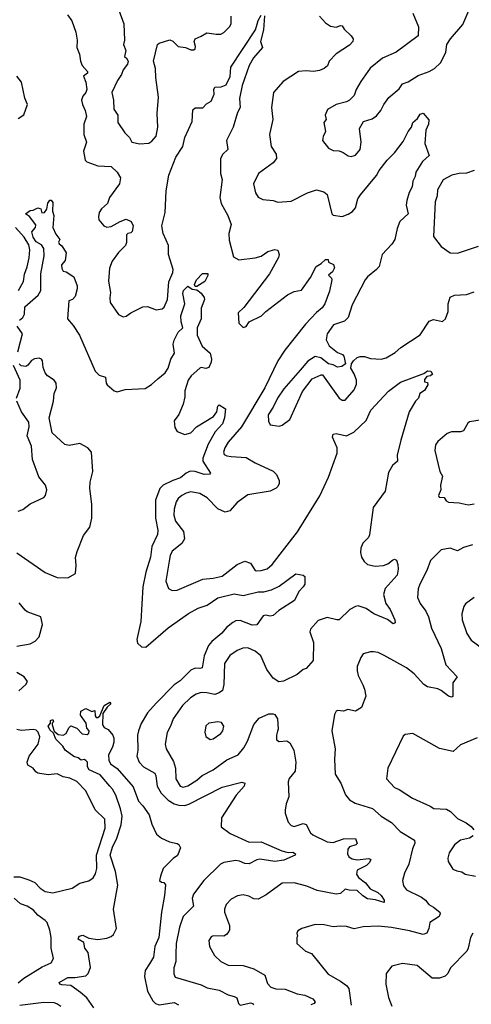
# Model space of a CAD drawing. Extents: x 2199565 to 2323334, y 894172 to 1018966.
# Tile 328 of 440: x 2294824 to 2297836, y 962790 to 969362. Entities that reach past the tile are written whole.
import ezdxf

# ---------------------------------------------------------------- set-up
doc = ezdxf.new("R2010")
doc.units = 0

msp = doc.modelspace()

# ---------------------------------------------------------------- linework, layer by layer
at = {"layer": '0CON10XD'}
for points in [[(2295144, 969395), (2295171.2, 969355), (2295199.1, 969279.1), (2295207.5, 969225), (2295204.2, 969175.8), (2295222.6, 969132.6), (2295230.6, 969085), (2295241.4, 969055), (2295276.9, 969015), (2295275.5, 969004.5), (2295249.2, 968985), (2295264.2, 968945), (2295271.2, 968895), (2295265, 968876), (2295245, 968851.2), (2295236.8, 968825), (2295243.1, 968795), (2295261.8, 968755), (2295268.7, 968715), (2295252, 968665), (2295252, 968595), (2295268.9, 968545), (2295250, 968485), (2295260, 968425), (2295272.2, 968412.2), (2295345, 968386.2), (2295435, 968381.1), (2295475, 968343.1), (2295496.2, 968305), (2295489.6, 968265), (2295422.9, 968175), (2295409.2, 968135), (2295370.2, 968099.8), (2295354.6, 968075), (2295348.8, 968045), (2295352.9, 968025), (2295385.7, 967985), (2295405, 967977.7), (2295435, 967980.9), (2295495, 968015.5), (2295535, 968030.6), (2295568.6, 968015), (2295581.9, 967985), (2295575, 967948.8), (2295565, 967939.2), (2295544.4, 967935.6), (2295537.1, 967925), (2295537.5, 967875), (2295529.1, 967855), (2295483.1, 967806.9), (2295440.7, 967749.3), (2295423.7, 967703.7), (2295416.3, 967616.3), (2295430.5, 967540.5), (2295424.3, 967505), (2295427.1, 967475), (2295483, 967393), (2295515, 967378), (2295535, 967382.5), (2295564.6, 967405.4), (2295645, 967445.6), (2295676.8, 967446.8), (2295735, 967425.8), (2295775, 967432), (2295787, 967443), (2295809.1, 967495), (2295818.2, 967611.8), (2295844.5, 967675), (2295846.9, 967695), (2295816, 967795), (2295817, 967855), (2295800.1, 967890.1), (2295780.2, 967935), (2295772.3, 967985), (2295793.5, 968075), (2295800.6, 968219.4), (2295817.9, 968325), (2295866.6, 968443.4), (2295911.5, 968515), (2295925.7, 968575), (2295975, 968681.2), (2295979.2, 968760.8), (2295995, 968773.8), (2296045, 968774), (2296069.4, 968800.6), (2296102.1, 968817.9), (2296121.9, 968865), (2296118.1, 968895), (2296125, 968912), (2296167.4, 968912.6), (2296202.3, 968927.7), (2296227.1, 968982.9), (2296232, 969045), (2296396.7, 969293.3), (2296407.8, 969332.2), (2296414, 969356), (2296435, 969391.2)], [(2295486.2, 969426.2), (2295518.9, 969335), (2295524.2, 969225.8), (2295516, 969195), (2295531.2, 969155), (2295522.5, 969115), (2295537.5, 969105), (2295546.7, 969085), (2295543.3, 969065), (2295515, 969026.2), (2295504, 968995), (2295477.5, 968955), (2295438.6, 968875), (2295450.6, 968825), (2295451.4, 968765), (2295478, 968725), (2295478.6, 968675), (2295525.7, 968605.7), (2295556.7, 968575), (2295572.5, 968545), (2295625, 968532), (2295685, 968538), (2295705, 968550), (2295734.3, 968585), (2295745.6, 968645), (2295742.2, 968735), (2295750, 968845), (2295731.5, 968975), (2295730.4, 969035), (2295717.1, 969085), (2295742.5, 969195), (2295755, 969206), (2295825, 969228), (2295845, 969218.8), (2295882.1, 969182.1), (2295930, 969175), (2295965, 969160), (2295985, 969160), (2295993.8, 969166.2), (2295997.1, 969182.9), (2295987.5, 969215), (2295993.8, 969235), (2296035, 969250.6), (2296072.5, 969275), (2296135, 969264.3), (2296165, 969266), (2296185, 969276), (2296225, 969315.6), (2296235.4, 969335.4), (2296233.6, 969385)], [(2297446.1, 969406.1), (2297484.4, 969315), (2297482, 969255), (2297336.1, 969143.9), (2297243.8, 969105), (2297161.7, 969038.3), (2297100, 968950), (2297068, 968895), (2297054.4, 968855.6), (2297025, 968823.8), (2297005, 968812.5), (2296935, 968796.2), (2296877.3, 968762.7), (2296861.2, 968725), (2296867.5, 968695), (2296853.3, 968675), (2296863.8, 968615), (2296848, 968582), (2296844, 968555), (2296885, 968504.2), (2296915, 968488.8), (2296955, 968485.8), (2296982.5, 968475), (2297015, 968452), (2297035, 968448.8), (2297065, 968456.7), (2297096, 968495), (2297100.8, 968545), (2297090, 968635), (2297118, 968682), (2297175, 968700), (2297205, 968720), (2297234, 968755), (2297253.4, 968796.6), (2297286.6, 968843.4), (2297355, 968900), (2297376.5, 968933.5), (2297415, 968945.8), (2297481.9, 968988.1), (2297556, 969015), (2297590, 969035), (2297634, 969075), (2297665.9, 969144.1), (2297672.5, 969195), (2297696.7, 969233.3), (2297780.6, 969329.4), (2297833.8, 969455)], [(2296457.9, 969387.9), (2296451.2, 969295), (2296430, 969215), (2296444.2, 969175), (2296382.6, 969107.4), (2296354, 969056), (2296307.9, 968922.1), (2296290, 968835), (2296293.8, 968775), (2296277.6, 968742.4), (2296248.8, 968645), (2296204.5, 968555), (2296212.9, 968495), (2296178.6, 968465), (2296162.5, 968435), (2296162.5, 968335), (2296175.6, 968295), (2296159.5, 968175), (2296168.5, 968135), (2296212.9, 968055), (2296234.4, 967995), (2296219.1, 967935), (2296220.9, 967889.1), (2296249.7, 967779.7), (2296285, 967758), (2296395, 967773.1), (2296435, 967784.3), (2296480, 967815), (2296525, 967828), (2296545, 967822.5), (2296553.8, 967795), (2296550.8, 967775), (2296490.8, 967665), (2296318.3, 967441.7), (2296281.4, 967405), (2296286.1, 967336.1), (2296315, 967306.7), (2296335, 967313.8), (2296355.7, 967344.3), (2296436.9, 967385), (2296465.6, 967414.4), (2296611.4, 967525), (2296655, 967547.8), (2296704.3, 967555.7), (2296765, 967640.6), (2296801.4, 967715), (2296834.7, 967735.3), (2296865, 967760), (2296881.7, 967761.7), (2296885, 967742.5), (2296917, 967727), (2296922.9, 967705), (2296910.5, 967679.5), (2296883.6, 967656.4), (2296905, 967637.5), (2296905.8, 967625), (2296891.2, 967548.8), (2296860, 967465), (2296842.3, 967437.7), (2296803.4, 967406.6), (2296730.6, 967329.4), (2296593.2, 967155), (2296546.1, 967085), (2296458.3, 966905), (2296304.2, 966645), (2296215, 966541.5), (2296191.8, 966505), (2296183.6, 966475), (2296189.1, 966459.1), (2296205, 966449.5), (2296234.4, 966445.6), (2296335, 966440.4), (2296395, 966404.6), (2296515, 966348.1), (2296537.5, 966325), (2296555.6, 966285.6), (2296555.6, 966265), (2296545.7, 966245), (2296535, 966234.2), (2296494.5, 966215.5), (2296345, 966189.5), (2296275, 966139.5), (2296225, 966084.4), (2296195, 966074.4), (2296145, 966096.4), (2296075, 966169.6), (2296025, 966199.2), (2295965, 966210.3), (2295935, 966202.3), (2295905.2, 966184.8), (2295881.8, 966165), (2295867.4, 966142.6), (2295853.5, 966095), (2295852, 966055), (2295863.9, 966015), (2295917.3, 965945), (2295924, 965896), (2295904.6, 965865), (2295841.5, 965815), (2295827.3, 965785), (2295821.5, 965748.5), (2295799.5, 965615), (2295816, 965565), (2295840.9, 965550.9), (2295875, 965554.5), (2296045, 965627.1), (2296115, 965633.3), (2296175, 965647.9), (2296275, 965725.4), (2296325, 965748.5), (2296364.2, 965735), (2296394.3, 965685), (2296401.8, 965681.8), (2296435, 965684.6), (2296475, 965697.1), (2296509.2, 965725), (2296676.5, 965943.5), (2296826.8, 966183.2), (2296883, 966307), (2296942.4, 966467.6), (2296942.3, 966505), (2296910.8, 966575), (2296914.3, 966595.7), (2296935, 966598.6), (2297005, 966584.4), (2297052.6, 966607.4), (2297134.6, 966685.4), (2297166.9, 966755), (2297285, 966881.4), (2297365, 966941.2), (2297520.7, 966999.3), (2297545, 967017.8), (2297566.4, 967016.4), (2297578, 966995), (2297565, 966983.8), (2297540, 966980), (2297525, 966960), (2297523.8, 966945), (2297545, 966940), (2297546.7, 966925), (2297525, 966886.7), (2297494.3, 966865.7), (2297484.3, 966835), (2297465, 966814.3), (2297423.1, 966745), (2297365.6, 966555), (2297343.1, 966455), (2297344.1, 966415.9), (2297310, 966385), (2297285, 966338.8), (2297261.5, 966215), (2297180.9, 966105), (2297157, 965923), (2297150, 965905), (2297113.4, 965866.6), (2297100.6, 965835), (2297098.1, 965805), (2297104.4, 965775), (2297122.9, 965745), (2297145, 965724.4), (2297194.6, 965714.6), (2297251.2, 965718.8), (2297280, 965730), (2297310, 965755), (2297325, 965760), (2297336.7, 965755), (2297346, 965725), (2297348.1, 965695), (2297341.1, 965655), (2297261.4, 965565), (2297251.9, 965525), (2297266, 965465), (2297295, 965423.8), (2297325.7, 965355), (2297328.8, 965335), (2297315, 965328.8), (2297278.2, 965358.2), (2297185.8, 965395)], [(2296823.8, 969385), (2296865, 969341.2), (2296898.3, 969318.3), (2296935, 969312.5), (2296965, 969322.5), (2296975, 969320), (2296987.9, 969297.9), (2297036.2, 969255), (2297048.8, 969235), (2297045.7, 969215), (2297025, 969191.5), (2296935, 969134.2), (2296889.2, 969085), (2296876.8, 969053.2), (2296855, 969036), (2296825, 969022.5), (2296784.4, 969015.6), (2296735, 969020.9), (2296683.8, 969015), (2296581.2, 968948.8), (2296517.1, 968875), (2296502.9, 968775), (2296512.9, 968695), (2296490, 968595), (2296501.1, 968515), (2296534.3, 968465), (2296537.1, 968435), (2296514.6, 968405.4), (2296416.2, 968335), (2296384.2, 968265), (2296396.7, 968205), (2296415, 968176.7), (2296445, 968161.2), (2296515, 968155.8), (2296545, 968143.8), (2296635, 968150.8), (2296743, 968207), (2296805, 968225.6), (2296853, 968213), (2296874.4, 968194.4), (2296906.1, 968066.1), (2296915, 968056.7), (2296975, 968048.6), (2297015, 968062.5), (2297045, 968082.2), (2297063.5, 968105), (2297080, 968165), (2297096.3, 968193.7), (2297205, 968321.9), (2297221.8, 968355), (2297275, 968424), (2297325, 968472), (2297382.4, 968547.6), (2297415, 968615.8), (2297437.1, 968645), (2297446, 968675), (2297477, 968703), (2297495, 968730), (2297515, 968737.5), (2297554.1, 968694.1), (2297551.5, 968665), (2297533.1, 968625), (2297527.1, 968535), (2297556, 968455), (2297510, 968415), (2297466.9, 968345), (2297461.9, 968315), (2297446.4, 968283.6), (2297442.2, 968245), (2297421.4, 968208.6), (2297407.1, 968155), (2297402.8, 968122.8), (2297414.4, 968065), (2297360.4, 968015), (2297341.9, 967968.1), (2297326.9, 967895), (2297306.5, 967863.5), (2297242.5, 967795), (2297221.9, 967715), (2297205, 967694.4), (2297143.6, 967646.4), (2297127.5, 967625), (2297041.4, 967458.6), (2297016.1, 967373.9), (2296990.8, 967349.2), (2296918, 967325), (2296874.4, 967265), (2296869.4, 967225), (2296887.5, 967185), (2296945, 967141.2), (2296977.7, 967127.7), (2296986.2, 967115), (2296997.5, 967065), (2296973, 967047), (2296945, 967042.5), (2296915, 967058), (2296884.3, 967064.3), (2296833.3, 967105), (2296795, 967113.1), (2296745, 967082), (2296695, 967022), (2296585, 966897.1), (2296542.9, 966835), (2296514.7, 966775.3), (2296481.9, 966725), (2296482.9, 966682.9), (2296495, 966657.5), (2296555, 966648), (2296575, 966656), (2296625, 966693.8), (2296710.8, 966879.2), (2296775.6, 966964.4), (2296835, 966992), (2296845, 966991.2), (2296955, 966836), (2296975, 966822.9), (2296995, 966821.4), (2297055, 966891.2), (2297071.7, 966928.3), (2297070.8, 966955), (2297055, 966997.5), (2297032.5, 967035), (2297036.7, 967065), (2297050, 967085), (2297075, 967106.2), (2297095, 967114), (2297125, 967112.5), (2297165, 967100.6), (2297235.8, 967095.8), (2297268, 967105), (2297329.5, 967140.5), (2297366.2, 967173.8), (2297495, 967258.8), (2297555, 967348.8), (2297585, 967360), (2297643.6, 967346.4), (2297664.2, 967365.8), (2297682, 967415), (2297682, 967465), (2297695, 967508.8), (2297725, 967524), (2297805, 967527.5), (2297855.4, 967544.6)], [(2294815, 968701.1), (2294852.4, 968727.6), (2294876.2, 968795), (2294857.6, 968837.6), (2294836, 968945), (2294805.5, 968985.5)], [(2297855.6, 968355), (2297805, 968336.5), (2297755.5, 968334.5), (2297706.4, 968323.6), (2297648.1, 968291.9), (2297610.6, 968225), (2297608.1, 968185), (2297595.6, 968145), (2297584.2, 967915), (2297635, 967847.5), (2297695, 967805.7), (2297745, 967803.1), (2297885, 967849.2)], [(2294823.7, 967356.3), (2294845, 967373.4), (2294856.5, 967395), (2294859.3, 967445), (2294947.7, 967522.3), (2294964.7, 967555), (2294965.3, 967665), (2294986.6, 967785), (2294985.3, 967835), (2294969.7, 967859.8), (2294935, 967879.2), (2294915, 967910), (2294905.6, 967945), (2294930.6, 967975), (2294932.7, 967992.7), (2294888.9, 968048.9), (2294863.8, 968066.2), (2294893, 968087), (2294915, 968090), (2294945, 968106.7), (2294965, 968100), (2294971.7, 968071.7), (2294990, 968075), (2295005, 968097.5), (2295012.2, 968137.8), (2295025, 968158), (2295035, 968158), (2295045, 968142.5), (2295043.6, 968083.6), (2295050.8, 968055), (2295044.3, 967974.3), (2295065, 967930), (2295092.5, 967895), (2295083.6, 967876.4), (2295086.4, 967866.4), (2295105, 967853.3), (2295133.3, 967805), (2295127.5, 967755), (2295103.3, 967725), (2295105, 967700), (2295113.8, 967683.8), (2295135, 967678), (2295185, 967646.2), (2295206.4, 967585), (2295206.8, 967565), (2295193.1, 967515), (2295176.3, 967493.7), (2295152.5, 967485), (2295143.3, 967365), (2295180.7, 967320.7), (2295222, 967255), (2295326.9, 967015), (2295355, 966988.1), (2295397.5, 966975), (2295400, 966935), (2295406.7, 966925), (2295453.8, 966885), (2295475, 966876.7), (2295527.3, 966892.7), (2295660.9, 966899.1), (2295704.4, 966925.6), (2295744.7, 966965.3), (2295795, 967005.6), (2295814.3, 967035.7), (2295832.7, 967095), (2295856.7, 967135), (2295848.9, 967195), (2295855, 967223.3), (2295882.2, 967275), (2295912.5, 967305), (2295900.3, 967345), (2295899.7, 967385), (2295925.8, 967465), (2295912.5, 967535), (2295916.7, 967555), (2295945, 967582.5), (2295975, 967562.5), (2296005, 967557.5), (2296035, 967536.7), (2296055, 967507.5), (2296056.7, 967495), (2296034.2, 967435.8), (2296035.6, 967364.4), (2296008, 967305), (2296007.8, 967255), (2296041.6, 967181.6), (2296094.3, 967135), (2296102.8, 967095), (2296100.2, 967075), (2296085, 967040.8), (2296065, 967032.7), (2296035, 967041), (2296025, 967036.5), (2295967.5, 966985), (2295947.5, 966955), (2295925.4, 966885), (2295924.8, 966845), (2295913.9, 966795), (2295885, 966726.2)], [(2294815.4, 967554.6), (2294850, 967615), (2294857, 967663), (2294875, 967711.2), (2294887.2, 967772.8), (2294891.2, 967825), (2294885, 967858.1), (2294855, 967909.1), (2294797.1, 967975)], [(2296005, 967580), (2295995, 967580), (2295990, 967595), (2296003.3, 967625), (2296043, 967667), (2296078.3, 967668.3), (2296080, 967655), (2296060, 967615), (2296005, 967580)], [(2294810.6, 967145), (2294842.9, 967265), (2294806.4, 967316.4)], [(2294805, 965802.9), (2294995, 965671.1), (2295075, 965639.2), (2295145, 965636.2), (2295195.7, 965664.3), (2295199.8, 965720.2), (2295197, 965773), (2295207.7, 965812.3), (2295250.2, 965919.8), (2295291.5, 965975), (2295304.6, 966035), (2295305.5, 966125.5), (2295291.8, 966235), (2295294.5, 966275), (2295311.8, 966345), (2295303.3, 966475), (2295277.7, 966505), (2295225, 966533.1), (2295155, 966518.9), (2295126.3, 966526.3), (2295040.5, 966605), (2295020.3, 966705), (2295050, 966815), (2295053.7, 966866.3), (2295069, 966905), (2295066.8, 966935), (2295055, 966956.4), (2295009.7, 966985), (2294993.8, 967003.8), (2294980.5, 967040.5), (2294976.5, 967085), (2294969.4, 967095), (2294955, 967102), (2294923.1, 967096.9), (2294902.2, 967087.7), (2294878.4, 967055), (2294865, 967047.5), (2294835, 967051.8), (2294820.7, 967065)], [(2294802.9, 966835), (2294828, 966902), (2294826.5, 966955), (2294783.4, 967053.4)], [(2294815, 966082), (2294845, 966092.5), (2294895, 966131.2), (2294985, 966172.5), (2294996.7, 966185), (2295005.8, 966224.2), (2294997.1, 966255), (2294951.1, 966311.1), (2294909.1, 966425), (2294902.2, 966515), (2294874.4, 966585), (2294887.5, 966645), (2294885.5, 966675), (2294836.9, 966745), (2294804.3, 966815)], [(2295885, 966726.2), (2295854.3, 966685), (2295858.6, 966638.6), (2295875, 966612), (2295925, 966592.5), (2295965, 966604.4), (2296002.5, 966645), (2296116.1, 966713.9), (2296140, 966745), (2296145, 966782), (2296155, 966790), (2296196.7, 966765), (2296191.1, 966705), (2296177.8, 966665), (2296128.7, 966611.3), (2296081, 966529), (2296045.3, 966435), (2296045.3, 966415), (2296096, 966335), (2296091.7, 966328.3), (2296055, 966326.1), (2295995, 966346.9), (2295961.1, 966348.9), (2295935, 966335.4), (2295896.8, 966303.2), (2295845, 966286.5), (2295782.2, 966255), (2295758.5, 966231.5), (2295729.2, 966155), (2295730, 966035), (2295745.4, 965954.6), (2295743.6, 965925), (2295704.6, 965845), (2295697.1, 965775), (2295666.2, 965675), (2295645.4, 965575), (2295632.7, 965345), (2295604.4, 965224.4), (2295610.3, 965200.3), (2295636.7, 965175), (2295665, 965174.3), (2295815, 965303.1), (2295951.2, 965398.8), (2296015, 965434.4), (2296075, 965452.7), (2296145, 965502.5), (2296255, 965528.8), (2296315, 965517.7), (2296415, 965543.5), (2296452.4, 965542.4), (2296504, 965556), (2296555, 965581.2), (2296665, 965662.5), (2296715, 965653.8), (2296726, 965645), (2296725.5, 965595), (2296715.6, 965575), (2296687.1, 965545), (2296657.1, 965485), (2296552.1, 965417.9), (2296515, 965384.4), (2296495, 965380), (2296462.9, 965387.1), (2296447.9, 965382.1), (2296405, 965322), (2296375, 965321.1), (2296295, 965352.2), (2296265, 965350), (2296245, 965338.9), (2296203.5, 965305), (2296173.5, 965266.5), (2296105, 965211.2), (2296083.1, 965185), (2296054.6, 965115), (2296040.8, 965035), (2296025, 965030), (2295995, 965032.7), (2295965, 965020), (2295895, 964949.7), (2295855, 964922.2), (2295735, 964800), (2295675.9, 964734.1), (2295635.4, 964664.6), (2295615.5, 964614.5), (2295608.9, 964585), (2295612.9, 964485), (2295606, 964445), (2295621.4, 964405), (2295650, 964375), (2295725, 964331.9), (2295732, 964315), (2295740, 964245), (2295768.7, 964198.7), (2295815, 964152), (2295855, 964127.9), (2295885, 964118.3), (2295925, 964117.1), (2295951.9, 964125), (2296175, 964238.2), (2296305, 964272), (2296325, 964266.7), (2296322, 964245), (2296267.8, 964185), (2296170.6, 964035), (2296168.8, 963975), (2296228.7, 963928.7), (2296355, 963872.9), (2296435, 963874), (2296573.7, 963813.7), (2296615, 963802.2), (2296646.7, 963805), (2296664.2, 963795), (2296662, 963785), (2296585, 963751.8), (2296525, 963741.7), (2296425, 963757.5), (2296405, 963753.5), (2296355, 963726.7), (2296325, 963729.1), (2296290.8, 963745), (2296265, 963748.9), (2296185, 963736.2), (2296162.9, 963725), (2296051.4, 963615), (2295984.4, 963525), (2295975.6, 963495), (2295983.5, 963445), (2295913.7, 963376.3), (2295889.1, 963305), (2295867.9, 963195), (2295865.4, 963125), (2295865.5, 963075), (2295852.6, 963032.6), (2295852.5, 962992.5), (2295861.7, 962971.7), (2296035, 962918.9), (2296075, 962900.3), (2296155, 962883.3), (2296215, 962852.9), (2296255, 962842.5), (2296271.7, 962831.7), (2296283.6, 962795), (2296295, 962784.6), (2296365, 962798.8), (2296378.1, 962795), (2296384.5, 962785)], [(2297965, 966700.5), (2297825, 966677.1), (2297812.5, 966667.5), (2297785, 966617.5), (2297765, 966611.4), (2297705, 966611.4), (2297675, 966600.6), (2297612.8, 966547.2), (2297597.1, 966525), (2297593.1, 966485), (2297626.2, 966345), (2297643.8, 966315), (2297632, 966255), (2297633, 966223), (2297617.5, 966185), (2297622.5, 966175), (2297655, 966172.5), (2297669.2, 966149.2), (2297685, 966140.8), (2297755, 966137.5), (2297815, 966124.3), (2297855, 966130)], [(2297845, 965857.1), (2297785, 965838.6), (2297745, 965817.1), (2297695, 965834), (2297635, 965823.3), (2297565, 965751.2), (2297539.1, 965685), (2297492.1, 965595), (2297482.5, 965562.5)], [(2297482.5, 965562.5), (2297477.5, 965505), (2297495.6, 965465), (2297533.6, 965413.6), (2297550.4, 965375), (2297570.1, 965300.1), (2297635.5, 965165), (2297665.6, 965055), (2297741.2, 964975), (2297714, 964935), (2297712.5, 964845), (2297705, 964840), (2297685, 964845.8), (2297635.7, 964885), (2297613.8, 964895), (2297545, 964908.1), (2297520, 964925), (2297455, 964995.5), (2297405, 965035.5), (2297255, 965117.8), (2297215, 965136.9), (2297185, 965141.9), (2297165, 965143.1), (2297115, 965129.2), (2297098.6, 965105), (2297076, 965045), (2297074.1, 965015.9), (2297080.8, 964985), (2297112.1, 964922.1), (2297125, 964893.3), (2297133.4, 964846.6), (2297105, 964770), (2297065, 964746.7), (2297012.7, 964757.3), (2296983, 964747), (2296945, 964751.2), (2296935, 964746.7), (2296924.2, 964725), (2296905.6, 964615), (2296928.6, 964495), (2296923.8, 964425), (2296928, 964325), (2296965.7, 964265), (2296997.9, 964187.9), (2297023.3, 964155), (2297061.7, 964131.7), (2297176.7, 964096.7), (2297235, 964045.5), (2297303.7, 964003.7), (2297363.1, 963943.1), (2297457.5, 963885), (2297460, 963865), (2297443.7, 963826.3), (2297420.9, 963725), (2297390.5, 963665), (2297377.5, 963615), (2297385, 963581.2), (2297404.7, 963554.7), (2297504.3, 963505), (2297530, 963485), (2297554.2, 963455), (2297585, 963438.9), (2297625.7, 963405), (2297629.4, 963395), (2297621.9, 963375), (2297560, 963335), (2297554.2, 963295), (2297540, 963265), (2297515, 963255.6), (2297425, 963280), (2297305, 963302.9), (2297215, 963310.4), (2297115, 963306.2), (2297055, 963294.4), (2297005, 963308.6), (2296965, 963312), (2296915, 963305.8), (2296855, 963320.6), (2296795, 963321.4), (2296705, 963296), (2296680.5, 963279.5), (2296673.3, 963265), (2296677.5, 963245), (2296672.5, 963235), (2296673.3, 963195), (2296730, 963145), (2296769.5, 963129.5), (2296881.8, 962991.8), (2296965, 962944.3), (2297004.2, 962915), (2297020, 962895), (2297035.8, 962784.2)], [(2294805, 965180), (2294895, 965196.5), (2294927.6, 965212.4), (2294955, 965243.3), (2294976.7, 965325), (2294965.7, 965375), (2294875, 965408.6), (2294860.4, 965420.4), (2294820.1, 965470.1)], [(2297185.8, 965395), (2297135, 965431.8), (2297081.7, 965448.3), (2297065, 965445.8), (2297025.5, 965424.5), (2296955, 965356.2), (2296940, 965355), (2296875, 965372.5), (2296815, 965350.8), (2296765, 965293.8), (2296758.6, 965275), (2296784.2, 965205), (2296782.5, 965085), (2296735, 965031.2), (2296715, 965023.3), (2296675, 964992), (2296584.2, 964945.8), (2296553, 964943), (2296515, 964966.2), (2296472.2, 965025), (2296433.6, 965115), (2296395, 965147.3), (2296345, 965169.6), (2296313.2, 965166.8), (2296275, 965152.2), (2296225, 965118.1), (2296191.2, 965065), (2296185.3, 964925), (2296177.7, 964885), (2296155, 964868), (2296125, 964858.5), (2296071.4, 964868.6), (2296035, 964870), (2296000.5, 964859.5), (2295964.1, 964835.9), (2295911.1, 964785), (2295848.5, 964695), (2295830.8, 964645), (2295807.3, 964602.7), (2295795.5, 964525), (2295801.2, 964495), (2295850.5, 964410.5), (2295862.7, 964365), (2295866.4, 964295), (2295895, 964244.5), (2295915, 964238.2), (2295945, 964247.9), (2296005, 964284.6), (2296042.2, 964317.8), (2296114.8, 964355.2), (2296205, 964421.5), (2296281.9, 964455), (2296318.8, 964501.2), (2296342.9, 964545), (2296385, 964658), (2296421.4, 964698.6), (2296485, 964728.8), (2296515, 964728.8), (2296525, 964723.3), (2296543.8, 964695), (2296548, 964625), (2296543.3, 964613.3), (2296536.2, 964585), (2296537.5, 964555), (2296555, 964543.3), (2296605, 964548), (2296626.7, 964535), (2296653.1, 964485), (2296666.5, 964405), (2296660.6, 964345), (2296622.4, 964297.6), (2296614.3, 964275), (2296618.6, 964175), (2296602.1, 964127.9), (2296595.8, 964085), (2296595.8, 964065), (2296614, 964005), (2296635, 963982.5), (2296655, 963977.1), (2296715, 963995.6), (2296735, 963990), (2296764.5, 963935), (2296780.1, 963920.1), (2296874.7, 963874.7), (2296915, 963869.2), (2296985, 963894.1), (2297065, 963896.2), (2297075, 963863.8), (2297066.1, 963853.9), (2297025, 963839.6), (2297013.9, 963825), (2297010.9, 963795), (2297020, 963775), (2297041.2, 963761.2), (2297074.8, 963754.8), (2297152, 963762), (2297166.7, 963755), (2297158.2, 963735), (2297136.9, 963715), (2297075.4, 963685), (2297071.7, 963658.3), (2297083.9, 963635), (2297130.2, 963600.2), (2297161.2, 963561.2), (2297213.3, 963535), (2297235, 963516.9), (2297256, 963485), (2297255, 963468.8), (2297197.1, 963487.1), (2297145, 963492.8), (2297112.9, 963512.9), (2297075, 963550), (2297020.9, 963550.9), (2296995, 963557.5), (2296965, 963530), (2296934.5, 963524.5), (2296808.1, 963548.1), (2296739.2, 963579.2), (2296655, 963600), (2296575, 963599.2), (2296468.9, 963521.1), (2296415, 963490.6), (2296385, 963492.9), (2296352, 963512), (2296315, 963520), (2296277.2, 963512.8), (2296235, 963490.6), (2296200.8, 963455), (2296190.6, 963425), (2296191.1, 963405), (2296223.1, 963315), (2296224, 963286), (2296218.8, 963275), (2296203.8, 963255), (2296185.6, 963244.4), (2296115, 963246), (2296100.7, 963239.3), (2296086, 963215), (2296091.2, 963175), (2296124.2, 963115), (2296165, 963074.2), (2296215, 963050.6), (2296315, 963049.5), (2296385.4, 963025.4), (2296460, 962985), (2296477.4, 962927.4), (2296498.8, 962905), (2296533.1, 962893.1), (2296595, 962891.5), (2296675, 962860), (2296725, 962850.4), (2296778.8, 962825), (2296794.2, 962805), (2296788, 962795), (2296765.8, 962785)], [(2297855, 965505.8), (2297797.3, 965462.7), (2297785.9, 965444.1), (2297774, 965395), (2297775.8, 965355), (2297805.7, 965265), (2297835, 965220), (2297911.2, 965165)], [(2294817.6, 964882.4), (2294866, 964925), (2294876.2, 964945), (2294854.6, 964974.6), (2294805, 965003.6)], [(2295426.2, 964246.2), (2295360.3, 964320.3), (2295286.8, 964355), (2295277.2, 964375), (2295275.8, 964405), (2295265, 964418), (2295255, 964424.2), (2295235, 964420), (2295215, 964433.6), (2295185, 964442.7), (2295127.1, 964485), (2295112.9, 964512.9), (2295065, 964559.4), (2295048.6, 964598.6), (2295025, 964620.6), (2295013.3, 964646.7), (2295030, 964665), (2295030, 964685), (2295045, 964690), (2295050, 964675), (2295040, 964665), (2295040, 964655), (2295053.6, 964613.6), (2295080.9, 964590.9), (2295113.6, 964586.4), (2295135, 964597.5), (2295152.5, 964635), (2295165, 964647.5), (2295205, 964633.3), (2295240, 964595), (2295275, 964590), (2295285, 964600), (2295286.7, 964615), (2295273, 964633), (2295266.7, 964665), (2295230.5, 964720.5), (2295232.7, 964747.3), (2295265, 964764.4), (2295305, 964743.3), (2295325, 964750), (2295326.7, 964715), (2295333.9, 964703.9), (2295345.8, 964704.2), (2295358.8, 964715), (2295386.7, 964785), (2295425.8, 964805.8), (2295431.2, 964795), (2295407.4, 964772.6), (2295378.8, 964731.2), (2295377.5, 964655), (2295387, 964637), (2295415, 964623.3), (2295445, 964586.2), (2295452.2, 964565), (2295451.5, 964538.5), (2295442.5, 964505), (2295417.1, 964455), (2295419.7, 964419.7), (2295430.8, 964395), (2295475, 964364.5), (2295580.2, 964240.2), (2295615.7, 964145), (2295645.7, 964115), (2295687.5, 964055), (2295705, 963992.5), (2295736.7, 963925), (2295769.3, 963899.3), (2295824.4, 963874.4), (2295875, 963863.3), (2295885.8, 963855.8), (2295896.2, 963835), (2295876.6, 963783.4), (2295846.9, 963763.1), (2295781.2, 963695), (2295763.3, 963645), (2295757.5, 963615), (2295770, 963605), (2295785, 963603.3), (2295795.9, 963585.9), (2295790.8, 963515), (2295769.1, 963405), (2295751.1, 963235), (2295726, 963175), (2295716, 963105), (2295689.2, 963060.8), (2295662.1, 963015), (2295657.1, 962975), (2295677.6, 962877.6), (2295712.9, 962812.9), (2295730.8, 962795), (2295755, 962786.9), (2295855, 962801.8), (2295882.5, 962785)], [(2296095, 964557.5), (2296115, 964562.5), (2296165, 964596.2), (2296180, 964615), (2296185.8, 964645.8), (2296170.7, 964670.7), (2296146.1, 964676.1), (2296085, 964666), (2296065, 964647.5), (2296058.8, 964605), (2296065, 964577.5), (2296095, 964557.5)], [(2294785, 963640), (2294825, 963640.8), (2294885, 963621.4), (2294925, 963601.9), (2294960, 963565), (2294995, 963542.5), (2295045, 963534.2), (2295174.5, 963565.5), (2295225, 963598), (2295285, 963613.3), (2295315, 963633.3), (2295329.5, 963660.5), (2295339.4, 963695), (2295335.6, 963785.6), (2295394.5, 963965), (2295391.4, 964025), (2295327.7, 964087.7), (2295264.4, 964214.4), (2295205, 964277.8), (2295158.5, 964298.5), (2295115, 964307.3), (2295075, 964328.6), (2295015, 964322.3), (2294945, 964333.3), (2294931.7, 964341.7), (2294915, 964366.2), (2294879.2, 964385), (2294874.5, 964405), (2294887.8, 964445), (2294948.2, 964525), (2294957.5, 964575), (2294947.8, 964605), (2294935, 964619.2), (2294915, 964624.2), (2294835, 964617.5), (2294805, 964624.2)], [(2297875, 964569.2), (2297765, 964522.5), (2297715, 964477.5), (2297625, 964498), (2297446.2, 964596.2), (2297395, 964590), (2297381.2, 964578.8), (2297279.2, 964365), (2297271.2, 964295), (2297325, 964237.5), (2297355, 964224.3), (2297445, 964164.5), (2297562.9, 964112.9), (2297586.8, 964096.8), (2297671.3, 964091.3), (2297697.2, 964077.2), (2297745, 964029.4), (2297801.9, 964001.9), (2297836, 963976), (2297852.9, 963955)], [(2295317.8, 962765), (2295272.7, 962832.7), (2295229.4, 962869.4), (2295165, 962914.4), (2295105, 962918.6), (2295091.5, 962925), (2295087.8, 962935), (2295145, 962968.4), (2295191.1, 962968.9), (2295265, 962980.5), (2295281.1, 962995), (2295297.5, 963035), (2295280, 963135), (2295259.4, 963165), (2295251.2, 963201.2), (2295214.6, 963225), (2295220.8, 963245), (2295245, 963250), (2295285, 963231.2), (2295345, 963222), (2295405, 963231.4), (2295435, 963242.5), (2295450, 963255), (2295470.6, 963295), (2295449.2, 963425), (2295479.1, 963585), (2295462.2, 963675), (2295427.9, 963785), (2295442.4, 963837.6), (2295472.2, 963897.8), (2295501.4, 963988.6), (2295507.1, 964045), (2295497.5, 964095), (2295464.6, 964184.6), (2295444.2, 964225), (2295426.2, 964246.2)], [(2297849.2, 963915), (2297825, 963898.1), (2297763.8, 963886.2), (2297724, 963855), (2297689.5, 963800.5), (2297680, 963765), (2297682.7, 963742.7), (2297712.5, 963692.5), (2297739.5, 963679.5), (2297773.9, 963673.9), (2297795, 963658), (2297865, 963645.8)], [(2294815, 962933.8), (2294850.6, 962965), (2294975, 963038.9), (2295033.6, 963066.4), (2295049.4, 963095), (2295033.5, 963165), (2295033.5, 963235), (2295025.4, 963285.4), (2295006.9, 963335), (2294995, 963350), (2294945, 963385.6), (2294917, 963417), (2294875, 963444.6), (2294830.3, 963460.3), (2294787, 963497)], [(2297846.2, 963265), (2297831.2, 963235), (2297816.7, 963165), (2297805.8, 963144.2), (2297697.6, 963032.4), (2297680, 962995), (2297663, 962977), (2297624.2, 962964.2), (2297575, 962964.3), (2297475, 963048.6), (2297377.3, 963062.7), (2297306.4, 963043.6), (2297268.8, 962995), (2297265.8, 962925), (2297284.5, 962834.5), (2297306.9, 962776.9)], [(2295098.8, 962775), (2295072.7, 962792.7), (2295055, 962798.6), (2294985, 962801.8), (2294825, 962782.5)]]:
    msp.add_lwpolyline(points, dxfattribs=at)

doc.saveas('drawing.dxf')
